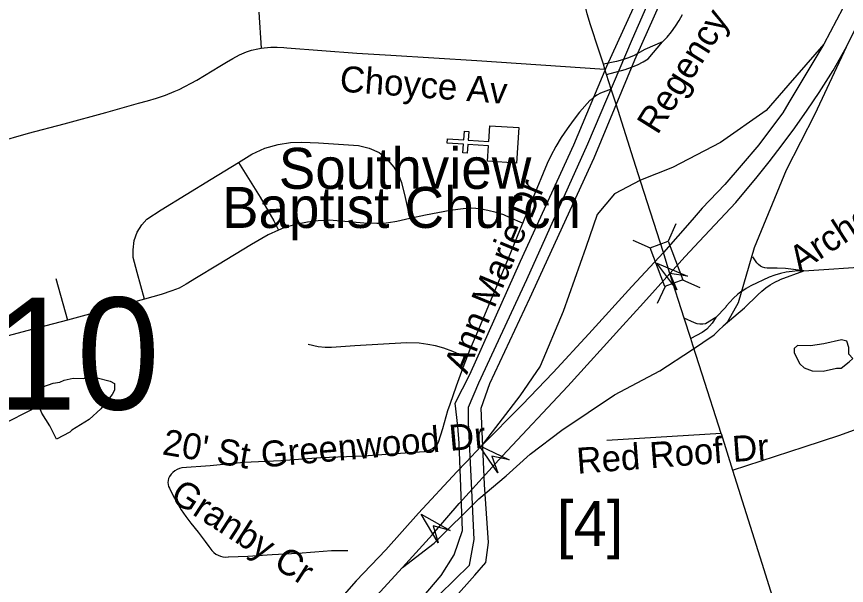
# Model space of a CAD drawing. Extents: x 1383679 to 1536984, y 460658 to 651027.
# Drawn here: x 1430703 to 1433744, y 513008 to 515092 of the extents above; entities that cross this region are included whole.
import ezdxf

# ---------------------------------------------------------------- set-up
doc = ezdxf.new("R2010")
doc.units = 0
for name, color, linetype in [('Exist Cultural Church CELL', 7, 'Continuous'), ('Exist Cultural Church Label', 7, 'Continuous'), ('Exist Hydrographic Misc Water Feature', 7, 'Continuous'), ('Exist Road Non-System Type 51', 7, 'Continuous'), ('Exist Road Non-System Type 51 Label', 7, 'Continuous'), ('Exist Road Primary Interstate Divided Center Attributed', 7, 'Continuous'), ('Exist Road Primary Interstate Ramp 1 Lane Attributed', 7, 'Continuous'), ('Exist Road Primary Interstate Shield CELL', 7, 'Continuous'), ('Exist Road Primary Interstate Structure Ovrhead Sign Attributed CELL', 7, 'Continuous'), ('Exist Road Primary Interstate Structure Ovrhead Sign Number Label', 7, 'Continuous'), ('Exist Road Secondary Structure Standard Bridge Attributed CELL', 7, 'Continuous'), ('Exist Road Secondary Structure Standard Bridge CELL', 7, 'Continuous'), ('Exist Utilities Electrical Transmission Line', 7, 'Continuous')]:
    doc.layers.add(name, color=color, linetype=linetype)

msp = doc.modelspace()

# ---------------------------------------------------------------- linework, layer by layer
at = {"layer": 'Exist Cultural Church CELL'}
msp.add_lwpolyline([(1432429.1, 514561.5), (1432432.8, 514618.3), (1432356.8, 514623.4), (1432354.7, 514591.5), (1432338.8, 514592.5), (1432340.9, 514624.5), (1432280.9, 514628.5), (1432281.9, 514644.4), (1432342, 514640.4), (1432344.1, 514672.4), (1432360, 514671.3), (1432357.9, 514639.4), (1432433.9, 514634.3), (1432437.8, 514691.8), (1432544, 514684.8), (1432535.3, 514554.4)], close=True, dxfattribs=at)
at = {"layer": 'Exist Hydrographic Misc Water Feature'}
for points in [[(1433768, 513838.8), (1433752.5, 513855.1), (1433753, 513879.1), (1433745.5, 513903.3), (1433725.6, 513907.7), (1433661.2, 513893.2), (1433613, 513886.3), (1433565, 513887.3), (1433552.8, 513875.6), (1433552.5, 513859.6), (1433573.7, 513819.2), (1433589.3, 513804.8), (1433619.1, 513794.1), (1433659.1, 513793.3), (1433707.4, 513804.2), (1433725.3, 513803.8), (1433753.8, 513827.1), (1433768, 513838.8)], [(1430783.8, 513666), (1430779.8, 513670), (1430764.3, 513694.4), (1430758.2, 513708.8), (1430799.2, 513735.6), (1430837.5, 513748.7), (1430861.5, 513752.2), (1430877.7, 513759.8), (1430909.9, 513767.1), (1430949.9, 513766.2), (1430958, 513770), (1430998, 513769.1), (1431045.7, 513756), (1431061.6, 513747.7), (1431061.1, 513723.7), (1431052.6, 513707.9), (1431011.5, 513654.9), (1430968.7, 513615.8), (1430905.8, 513577.2), (1430897.6, 513569.4), (1430848.6, 513543.9), (1430824.1, 513593.1), (1430795.1, 513639.7), (1430783.8, 513666)], [(1429511.8, 512942.9), (1429568, 513045.5), (1429664.5, 513163.3), (1429784.9, 513272.6), (1429840.8, 513317.9), (1429880.3, 513356.9), (1429917.9, 513405.5), (1429948.2, 513420.8), (1429966.5, 513434.4), (1429986.6, 513440), (1430030.6, 513439), (1430078.2, 513421.9), (1430102.2, 513421.4), (1430118.3, 513425), (1430279.8, 513489.4), (1430450.4, 513530.4), (1430456.7, 513529.4), (1430525.3, 513555.8), (1430581.5, 513566.5), (1430629.9, 513587.4), (1430783.8, 513666)]]:
    msp.add_lwpolyline(points, dxfattribs=at)
at = {"layer": 'Exist Road Non-System Type 51'}
for p, q in [((1432859.2, 514899), (1432853.3, 514917.4)), ((1432865.4, 514879.4), (1432859.2, 514899)), ((1432882.2, 514826.4), (1432865.4, 514879.4)), ((1432991, 514485.3), (1432964.1, 514569.4)), ((1433073.3, 514227.2), (1432991, 514485.3)), ((1433083.9, 514194), (1433073.3, 514227.2)), ((1433097.5, 514151.1), (1433083.9, 514194)), ((1433150, 513986.7), (1433097.5, 514151.1)), ((1430846.1, 514131.8), (1430889.2, 513980.2)), ((1433173.5, 513912.9), (1433150, 513986.7)), ((1433181.6, 513887.7), (1433173.5, 513912.9)), ((1433215.4, 513781.6), (1433181.6, 513887.7)), ((1433284.5, 513565), (1433215.4, 513781.6)), ((1433284.5, 513565), (1432865.7, 513538.9)), ((1433284.4, 513565.4), (1433284.5, 513565)), ((1433284.5, 513565), (1433326.8, 513430.3))]:
    msp.add_line(p, q, dxfattribs=at)
for points in [[(1432853.3, 514917.4), (1432837.1, 514968.6), (1432805.9, 515061.9), (1432794.5, 515102.2), (1432784.6, 515142.8), (1432776.2, 515183.8), (1432769.4, 515225.1), (1432764.2, 515266.6), (1432764.1, 515267.1)], [(1431590.3, 515107.6), (1431598.9, 514975.7)], [(1433070, 514998.6), (1433087.1, 515016.8), (1433102.9, 515036.1), (1433117.6, 515056.4), (1433130.9, 515077.6), (1433142.8, 515099.5)], [(1433070, 514998.6), (1433005.2, 514971.2), (1432985.9, 514959.6), (1432965.8, 514949.4), (1432945.1, 514940.6), (1432923.8, 514933.3), (1432902, 514927.5), (1432853.3, 514917.4)], [(1432865.4, 514879.4), (1432933.7, 514898.3), (1432956.3, 514906.1), (1432978.2, 514915.4), (1432999.5, 514926.2), (1433017.2, 514936.5), (1433070, 514998.6)], [(1430627, 514630.7), (1430746.4, 514664.7), (1430877.2, 514699.4), (1431029.7, 514740.8), (1431149.3, 514774.7), (1431182.6, 514782.9), (1431215.9, 514792.7), (1431248.7, 514804), (1431280.9, 514816.8), (1431299, 514824.8), (1431363.2, 514858.6), (1431448.2, 514909.7), (1431471.7, 514925), (1431495.4, 514938.7), (1431520, 514951.1), (1431545.1, 514962.1), (1431564, 514969.2), (1431586.8, 514973.9), (1431598.9, 514975.7)], [(1431598.9, 514975.7), (1431610.4, 514977.3), (1431634.2, 514979.2), (1431658.1, 514979.5), (1431682, 514978.3), (1431693.5, 514977.1), (1431949.8, 514958.2), (1432075, 514950.4), (1432389.3, 514930.8), (1432859.2, 514899)], [(1432882.2, 514826.4), (1432842.5, 514810.6), (1432829.5, 514803.7), (1432817.4, 514795.5), (1432806.2, 514786), (1432804, 514783.9), (1432766.2, 514741.8), (1432742.6, 514711.6), (1432720.3, 514680.5), (1432699.3, 514648.5), (1432679.6, 514615.7), (1432661.3, 514582), (1432647.4, 514554.1), (1432594.3, 514427), (1432501.5, 514199.6), (1432392.2, 513937.5), (1432364.5, 513871.8), (1432338.3, 513805.4), (1432313.6, 513738.5), (1432290.3, 513671), (1432282.7, 513647.9), (1432264.3, 513582.1), (1432248, 513531.8), (1432242.5, 513523.3), (1432235.7, 513515.8), (1432227.8, 513509.4), (1432219.1, 513504.3), (1432209.6, 513500.6), (1432199.7, 513498.4), (1432196.2, 513498), (1432075, 513488.8), (1431974.5, 513481.1), (1431818.4, 513475.2), (1431670.9, 513464.9), (1431536, 513458.4), (1431412, 513446.5), (1431309, 513439.1), (1431299.9, 513436.8), (1431291.1, 513433.1), (1431282.8, 513428.3), (1431275.3, 513422.3), (1431268.8, 513415.4), (1431263, 513407.3), (1431262.8, 513406.9), (1431259.7, 513399.9), (1431258, 513392.7), (1431257.4, 513385.4), (1431258.2, 513378), (1431260.1, 513370.8), (1431263.3, 513363.9), (1431276.4, 513336.8), (1431290.8, 513310.6), (1431306.6, 513285.1), (1431323.6, 513260.5), (1431342, 513236.7), (1431368.8, 513203.4), (1431394.5, 513168.9), (1431407.5, 513150.4), (1431418.7, 513135.9), (1431425.4, 513129), (1431432.8, 513123.2), (1431441.1, 513118.5), (1431449.9, 513115), (1431459.1, 513112.9), (1431468.5, 513112), (1431478.3, 513112.5), (1431479.8, 513112.7), (1431550.4, 513115.4), (1431639.3, 513121.2), (1431734.2, 513126.3), (1431796.5, 513131.6), (1431856.7, 513135.7), (1431916.3, 513136.6)], [(1432964.1, 514569.4), (1432899.7, 514771.3), (1432882.2, 514826.4)], [(1431516, 514557.1), (1431565.4, 514587.2), (1431612.4, 514609.5), (1431661.2, 514623.2), (1431706.6, 514630.9), (1431748.6, 514631.8), (1431809.4, 514629.2), (1431955.8, 514618.9), (1431995.1, 514610.3), (1432031.1, 514594.1), (1432055.9, 514574.4), (1432085.1, 514540.2), (1432103.1, 514511.9), (1432113.4, 514484.5), (1432127, 514428.8), (1432144.1, 514352.1)], [(1431171.1, 514056.8), (1431145, 514154.8), (1431129.6, 514209.7), (1431129.6, 514237.9), (1431133.9, 514271.3), (1431145, 514302.2), (1431162.1, 514329.5), (1431180.1, 514350.1), (1431233.1, 514384.3), (1431415.5, 514495.7), (1431516, 514557.1)], [(1431516, 514557.1), (1431595.1, 514429.7), (1431645.9, 514344.1), (1431662.6, 514308.9)], [(1432556.9, 514335.3), (1432512.4, 514354.3), (1432488.4, 514365.5), (1432460.9, 514374.1), (1432430.1, 514381.8), (1432400.1, 514386.9), (1432371, 514389.5), (1432340.1, 514386.9), (1432292.2, 514380.9), (1432201.5, 514364.7), (1432144.1, 514352.1)], [(1432144.1, 514352.1), (1432096.1, 514341.5), (1432065.4, 514336.4), (1432048.2, 514333.8), (1432023.4, 514333.8), (1431975.5, 514335.5), (1431906.1, 514341.5), (1431847.9, 514345.8), (1431808.5, 514343.2), (1431769.1, 514338.9), (1431725.5, 514330.4), (1431682.6, 514317.5), (1431662.6, 514308.9)], [(1431662.6, 514308.9), (1431625.2, 514292.8), (1431563.6, 514256.8), (1431439.5, 514181.4), (1431362.4, 514134.3), (1431324.8, 514111.2), (1431298.2, 514097.5), (1431271.6, 514087.2), (1431232.4, 514073.5), (1431171.1, 514056.8)], [(1433587.8, 514159.9), (1433520.7, 514169.5), (1433490.2, 514170.7), (1433462.5, 514170.2), (1433453.7, 514169.8), (1433444.9, 514171), (1433436.5, 514173.6), (1433428.7, 514177.8), (1433421.7, 514183.2), (1433415.8, 514189.8), (1433400.6, 514211.9)], [(1433587.8, 514159.9), (1433842.8, 514177.9)], [(1433292.4, 513958.7), (1433370, 514025.5), (1433419.8, 514072.1), (1433433.8, 514085.7), (1433448.9, 514098.1), (1433465, 514109.2), (1433481.9, 514119), (1433499.5, 514127.4), (1433501, 514128.1), (1433587.8, 514159.9)], [(1433587.8, 514159.9), (1433566.3, 514159.9), (1433544.7, 514158.4), (1433523.3, 514155.3), (1433502.3, 514150.7), (1433481.6, 514144.5), (1433461.6, 514136.9), (1433394.4, 514105.1), (1433377, 514095.9), (1433360.4, 514085.3), (1433357.4, 514083)], [(1433357.4, 514083), (1433344.7, 514073.4), (1433330, 514060.3), (1433316.4, 514046), (1433304, 514030.7), (1433302, 514027.9), (1433265.7, 513989.5)], [(1431171.1, 514056.8), (1431122.6, 514043.6), (1430889.2, 513980.2)], [(1433265.7, 513989.5), (1433227.8, 513966), (1433217.4, 513964.7), (1433207, 513965), (1433196.8, 513966.8), (1433186.9, 513970.2), (1433150, 513986.7)], [(1433265.7, 513989.5), (1433251.9, 513968.4), (1433232.6, 513946.7), (1433215.3, 513934.5), (1433173.5, 513912.9)], [(1430889.2, 513980.2), (1430781.9, 513951.1), (1430648.4, 513916.8)], [(1432352.6, 513841.5), (1432301.6, 513865.5), (1432269.1, 513877.4), (1432238.4, 513886), (1432210.1, 513891.2), (1432178.4, 513895.4), (1432131.4, 513897.2), (1431942.9, 513885.2), (1431891.6, 513881.8), (1431857.4, 513880), (1431834.1, 513880), (1431807.6, 513882.6), (1431771.6, 513891.2)], [(1433326.8, 513430.3), (1433589.6, 513515.6), (1433720.3, 513558.8), (1433864, 513610.7), (1433998.2, 513663.4), (1434144.8, 513722.1), (1434268.2, 513771.6), (1434322.3, 513792.8), (1434353.7, 513802.5), (1434385.4, 513810.8), (1434417.6, 513817.6), (1434429.8, 513819.7), (1434460.4, 513823.5), (1434491.1, 513825.7), (1434516.7, 513826.4), (1434544.9, 513826.9), (1434547.6, 513826.8)], [(1433326.8, 513430.3), (1433441.3, 513066), (1433470.8, 512971.9), (1433540, 512741.9), (1433585, 512595.1)]]:
    msp.add_lwpolyline(points, dxfattribs=at)
at = {"layer": 'Exist Road Primary Interstate Divided Center Attributed'}
for points in [[(1434792.2, 518497.9), (1434771.6, 518430.6), (1434687.2, 518142.5), (1434645.4, 517998.2), (1434587, 517820.2), (1434521.5, 517611.2), (1434427.2, 517293.6), (1434330.2, 516967.1), (1434222.5, 516626.2), (1434131.1, 516331.3), (1434065.6, 516116.8), (1434007.1, 515926.4), (1433922.1, 515639.8), (1433859.8, 515448), (1433839.9, 515390.2), (1433803.8, 515299.5), (1433754.3, 515167.2), (1433661.4, 514990.9)], [(1433743.9, 514980.6), (1433820.8, 515135.9), (1433884.9, 515285.8), (1433938.4, 515438.4), (1433988.3, 515599.9), (1434033.3, 515742.9), (1434079, 515932.7), (1434161, 516193.8), (1434222.1, 516378.7), (1434285.2, 516582.2), (1434344.3, 516765.7), (1434397.8, 516931.4), (1434475.1, 517182.3), (1434553, 517449), (1434635.2, 517716.4), (1434696.8, 517912.3), (1434803.8, 518262.2), (1434877.3, 518497.9)], [(1433661.4, 514990.9), (1433533.1, 514777.1), (1433510.5, 514738.6), (1433462.6, 514674.7), (1433423.7, 514622.4), (1433358.9, 514546.1), (1433298.3, 514476.7), (1433215.4, 514389.4), (1433178.2, 514346.9), (1433073.3, 514227.2)], [(1433097.5, 514151.1), (1433153.1, 514212.6), (1433204.3, 514267.5), (1433338.3, 514411.2), (1433362.4, 514439.2), (1433412.6, 514499.1), (1433461.5, 514560), (1433509.2, 514621.8), (1433555.6, 514684.7), (1433600.7, 514748.4), (1433644.5, 514813), (1433695, 514893.9), (1433743.9, 514980.6)], [(1433073.3, 514227.2), (1432974.5, 514121.6), (1432957.5, 514103.4), (1432800.6, 513930.2), (1432669.9, 513787.9), (1432555.4, 513669.7), (1432405.6, 513518.5)], [(1432117.4, 513074.1), (1432227.2, 513195.1), (1432324.7, 513307.8), (1432482.8, 513482), (1432723.3, 513737.5), (1432925.1, 513960.3), (1433000.1, 514043.4), (1433097.5, 514151.1)], [(1432405.6, 513518.5), (1432351, 513459.7), (1432316.2, 513424.6), (1432175.5, 513272.7), (1432056.5, 513138), (1431947.7, 513024.6), (1431774.9, 512828.7), (1431601, 512641), (1431499.1, 512529.3), (1431412.4, 512438.7), (1431332.8, 512352.2), (1431191, 512198.5), (1431023.3, 512017.8), (1430910.3, 511890.7), (1430705.2, 511678.6)], [(1431811.3, 512748.9), (1431852.5, 512793.6), (1432021.4, 512970.3), (1432117.4, 513074.1)]]:
    msp.add_lwpolyline(points, dxfattribs=at)
at = {"layer": 'Exist Road Primary Interstate Ramp 1 Lane Attributed'}
for points in [[(1433661.4, 514990.9), (1433528.9, 514839.8), (1433449.5, 514747.8), (1433282.4, 514630.7), (1433106.9, 514538.7), (1432989.9, 514492.7)], [(1433176.9, 513869.8), (1433259.2, 513926.4), (1433309.9, 513975.1), (1433348.4, 514044.1), (1433407.7, 514246), (1433524.7, 514530.3), (1433629.2, 514735.3), (1433743.9, 514980.6)], [(1432989.9, 514492.7), (1432893.8, 514442.5), (1432831.1, 514367.2), (1432789.3, 514246), (1432705.7, 514011.8), (1432622.1, 513811), (1432546.9, 513702.3), (1432405.6, 513518.5)], [(1432117.4, 513074.1), (1432233.5, 513162.8), (1432396.5, 513325.9), (1432496.8, 513409.6), (1432584.5, 513489), (1432701.5, 513576.8), (1432893.8, 513706.5), (1433060.9, 513794.3), (1433176.9, 513869.8)]]:
    msp.add_lwpolyline(points, dxfattribs=at)
at = {"layer": 'Exist Road Primary Interstate Structure Ovrhead Sign Attributed CELL'}
for points in [[(1432466.8, 513420.1), (1432397.8, 513520.6), (1432507.8, 513468.1), (1432444.1, 513481)], [(1432248.3, 513164.4), (1432185.8, 513269.1), (1432292.3, 513209.7), (1432229.6, 513226.6)]]:
    msp.add_lwpolyline(points, close=True, dxfattribs=at)
at = {"layer": 'Exist Road Secondary Structure Standard Bridge Attributed CELL'}
msp.add_lwpolyline([(1433123.2, 514091.4), (1433049.3, 514188.4), (1433161.8, 514141.4), (1433097.5, 514151.1)], close=True, dxfattribs=at)
at = {"layer": 'Exist Road Secondary Structure Standard Bridge CELL'}
for p, q in [((1433119.2, 514332.2), (1433090.8, 514269.4)), ((1432961.9, 514272.9), (1433024.8, 514244.5)), ((1433143.8, 514127.9), (1433206.7, 514099.4)), ((1433079.3, 514103.5), (1433050.8, 514040.6))]:
    msp.add_line(p, q, dxfattribs=at)
msp.add_lwpolyline([(1433090.8, 514269.4), (1433144.1, 514128), (1433078.1, 514103.1), (1433024.8, 514244.5)], close=True, dxfattribs=at)
at = {"layer": 'Exist Utilities Electrical Transmission Line'}
for points in [[(1432134, 512767.1), (1432381.7, 513046.2), (1432422.5, 513091.6), (1432431.9, 513165.3), (1432418.2, 513377.9), (1432408.5, 513600), (1432405.7, 513658), (1432437.3, 513747.6), (1432583.5, 514060.8), (1432819.7, 514574.5), (1432968.6, 514933.7), (1433138.2, 515314.7), (1433312.6, 515739.3), (1433457.7, 516096.8), (1433619.8, 516507.7), (1433826.9, 517070), (1434059.4, 517705.6)], [(1432252.2, 512974.8), (1432362.3, 513082.7), (1432380.1, 513176.3), (1432370.1, 513382.6), (1432358.6, 513605), (1432359.5, 513661), (1432397.3, 513750.3), (1432572.8, 514129.1), (1432796.7, 514625), (1432960.2, 515009.9), (1433192.7, 515539.7), (1433356.5, 515942.6), (1433505.6, 516299.9), (1433636.9, 516669.4), (1433782.7, 517064.7), (1433970.9, 517585.3)], [(1431839.7, 512552.7), (1432259.4, 513044.7), (1432307, 513119.8), (1432336.8, 513209.2), (1432325, 513529.6), (1432320.3, 513591.7), (1432309.8, 513676), (1432363.9, 513780.9), (1432550.2, 514195.6), (1432744.6, 514622.1), (1432866.3, 514909.7), (1433022.9, 515252.8), (1433182.2, 515623.9), (1433348.3, 516030.8), (1433453.4, 516289), (1433479.1, 516374.5), (1433548.4, 516547.2), (1433760, 517129.4), (1433910.1, 517546.5)]]:
    msp.add_lwpolyline(points, dxfattribs=at)

# ---------------------------------------------------------------- texts
at = {"layer": 'Exist Cultural Church Label'}
for s, p in [('Southview', (1431663.8, 514460.8)), ('Baptist Church', (1431455.8, 514317.5))]:
    msp.add_text(s, height=150, rotation=0, dxfattribs=at).set_placement(p)
at = {"layer": 'Exist Road Non-System Type 51 Label'}
for s, rotation, p in [('Regency Executive Py', 58.0009, (1433051.7, 514655.6)), ('Choyce Av', 355.7329, (1431885, 514817.3)), ('Archdale Dr', 33.0682, (1433573.8, 514152.8)), ('Ann Marie Dr', 67.4705, (1432353.6, 513778.4)), ('Greenwood Dr', 5.0507, (1431602.4, 513439.9)), ("20' St", 350.5139, (1431233.6, 513488.4)), ('Red Roof Dr', 4.3299, (1432758.8, 513416.9)), ('Granby Cr', 327.0679, (1431260.6, 513323.6))]:
    msp.add_text(s, height=95, rotation=rotation, dxfattribs=at).set_placement(p)
at = {"layer": 'Exist Road Primary Interstate Shield CELL'}
msp.add_text('[4]', height=164.04, dxfattribs=at).set_placement((1432683, 513152.8))
at = {"layer": 'Exist Road Primary Interstate Structure Ovrhead Sign Number Label'}
msp.add_text('S610', height=410.1, dxfattribs=at).set_placement((1429946.9, 513652.5))

doc.saveas('drawing.dxf')
